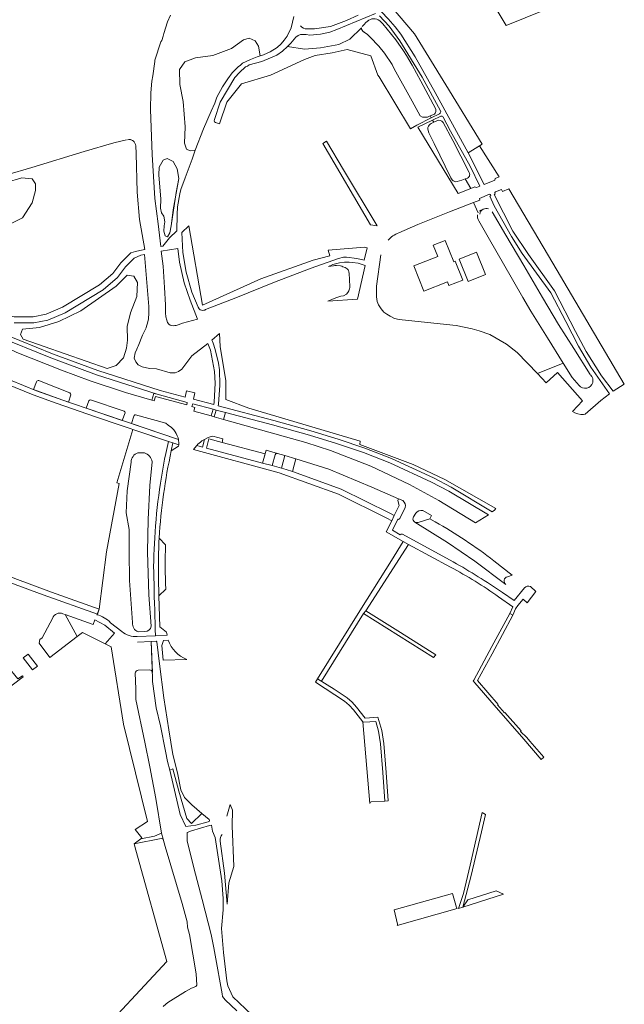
# Model space of a CAD drawing. Header units: metres. Extents: x 209813 to 223847, y 571801 to 587119.
# Tile 730 of 746: x 222393 to 222591, y 584193 to 584516. Entities that reach past the tile are written whole.
import ezdxf

# ---------------------------------------------------------------- set-up
doc = ezdxf.new("R2010")
doc.units = ezdxf.units.M
for name, color, linetype, lineweight in [('B-RO-GR-BEPLANTING_CULTUUR_BOSPLANTSOEN-GV', 8, 'Continuous', 0), ('B-RO-GR-BEPLANTING_CULTUUR_HEESTERS-GV', 8, 'Continuous', 0), ('B-RO-GR-BEPLANTING_CULTUUR_VASTE PLANTENVAK-GV', 8, 'Continuous', 0), ('B-RO-GR-GROENVOORZIENING-GV', 8, 'Continuous', 0), ('B-RO-GR-HAAG-GV', 8, 'Continuous', 0), ('B-RO-OG-TERREIN_CULTUURSCHEIDING-GV', 8, 'Continuous', 0), ('B-RO-OG-WEG-GV', 8, 'Continuous', 0), ('B-RO-VH-VERHARDING_HALFVERHARDING-GV', 8, 'Continuous', 0), ('B-RO-VH-VERHARDING_TEGEL-GV', 8, 'Continuous', 0)]:
    doc.layers.add(name, color=color, linetype=linetype, lineweight=lineweight)

msp = doc.modelspace()

# ---------------------------------------------------------------- linework, layer by layer
at = {"layer": 'B-RO-GR-BEPLANTING_CULTUUR_BOSPLANTSOEN-GV', "flags": 128}
for points in [[(222514.864, 584520.338), (222511.549, 584518.77), (222513.776, 584516.446), (222516.05, 584513.772), (222517.926, 584511.424), (222522.574, 584504.006), (222529.158, 584492.237), (222539.975, 584472.542), (222544.613, 584475.383), (222532.697, 584494.832), (222522.418, 584511.504)], [(222471.827, 584504.294), (222471.277, 584507.526), (222470.12, 584509.179), (222468.219, 584510.089), (222466.318, 584509.51), (222462.433, 584506.699), (222456.316, 584504.466), (222450.612, 584503.639), (222447.058, 584502.316), (222445.322, 584499.836), (222445.404, 584494.957), (222446.562, 584489.335), (222447.14, 584480.983), (222446.975, 584475.691), (222447.636, 584473.707), (222448.876, 584473.211), (222450.478, 584473.374), (222453.225, 584480.36), (222455.713, 584486.148), (222456.882, 584488.842), (222457.545, 584490.789), (222459.418, 584494.179), (222461.136, 584496.82), (222462.599, 584498.712), (222464.519, 584500.723), (222465.32, 584501.272), (222466.021, 584501.872), (222468.624, 584503.071), (222470.826, 584503.97)], [(222440.235, 584451.783), (222440.566, 584449.893), (222440.282, 584448.618), (222440.235, 584446.822), (222440.613, 584445.263), (222441.369, 584444.932), (222442.124, 584446.302), (222442.644, 584448.523), (222444.25, 584459.485), (222445.1, 584464.115), (222444.533, 584467.281), (222443.258, 584469.644), (222441.274, 584470.636), (222439.999, 584470.116), (222438.629, 584467.801), (222438.535, 584465.344), (222439.243, 584457.264), (222439.101, 584454.335), (222439.385, 584452.87)], [(222591.172, 584396.667), (222567.763, 584436.338), (222553.294, 584460.703), (222551.185, 584459.857), (222550.924, 584460.507), (222548.892, 584459.709), (222548.742, 584459.479), (222548.689, 584459.277), (222548.858, 584458.923), (222548.529, 584458.805), (222554.651, 584446.873), (222559.777, 584439.189), (222568.283, 584427.289), (222575.175, 584413.885), (222578.715, 584407.349), (222583.745, 584399.387), (222587.472, 584394.353)], [(222533.2, 584430.22), (222525.44, 584427.1), (222522.11, 584435.45), (222529.98, 584438.57), (222528.54, 584442.2), (222532.45, 584443.77), (222535.26, 584436.76), (222535.72, 584436.95), (222538.19, 584430.8), (222533.69, 584428.99)], [(222545.66, 584432.594), (222539.966, 584430.344), (222537.063, 584437.692), (222542.757, 584439.942)], [(222393.196, 584412.95), (222394.023, 584411.462), (222421.631, 584401.788), (222424.607, 584402.78), (222427.004, 584405.26), (222427.914, 584408.485), (222428.327, 584411.131), (222428.162, 584415.514), (222429.319, 584420.061), (222431.385, 584425.353), (222431.551, 584429.984), (222430.311, 584432.051), (222428.162, 584432.382), (222424.607, 584428.743), (222413.035, 584420.723), (222405.76, 584417.25), (222399.396, 584415.266), (222393.857, 584414.687)]]:
    msp.add_lwpolyline(points, close=True, dxfattribs=at)
for points in [[(222509.625, 584518.139), (222496.951, 584512.955), (222494.598, 584512.056), (222491.596, 584511.408), (222488.094, 584511.111), (222486.844, 584511.262), (222484.993, 584511.263), (222484.192, 584511.013), (222483.441, 584510.464), (222481.887, 584508.514), (222480.735, 584507.364), (222486.325, 584506.463), (222491.568, 584506.888), (222497.567, 584507.975), (222501.204, 584509.818), (222505.045, 584513.503)], [(222487.096, 584513.162), (222489.547, 584513.111), (222494.801, 584513.957), (222500.056, 584515.854), (222503.966, 584517.638)], [(222505.252, 584513.929), (222505.757, 584514.424), (222506.566, 584515.367), (222507.07, 584515.712)], [(222530.894, 584486.257), (222524.912, 584497.362), (222517.548, 584509.2), (222514.06, 584513.996), (222510.945, 584517.417)], [(222510.97, 584515.824), (222512.011, 584514.813), (222516.209, 584509.567), (222518.725, 584505.99), (222519.809, 584504.428), (222521.628, 584501.207), (222524.422, 584496.039), (222529.272, 584487.017)], [(222527.532, 584484.603), (222526.593, 584484.238), (222525.02, 584484.218), (222524.192, 584484.597), (222521.651, 584489.458), (222515.75, 584500), (222515.08, 584501.422), (222512.567, 584505.2), (222510.689, 584507.47), (222509.699, 584508.481), (222508.859, 584509.49), (222507.026, 584511.259), (222505.587, 584512.324)], [(222480.735, 584507.364), (222479.133, 584505.814), (222477.23, 584504.565), (222472.275, 584502.418), (222468.221, 584501.32), (222467.671, 584500.97), (222467.02, 584500.671), (222465.024, 584498.896), (222463.512, 584497.204), (222458.705, 584489.076), (222456.767, 584483.384), (222456.673, 584482.995), (222456.78, 584482.637), (222457.111, 584482.481), (222458.426, 584482.06), (222460.832, 584489.151), (222465.714, 584495.085), (222475.153, 584498.007), (222486.341, 584503.075), (222489.836, 584504.446), (222495.41, 584505.249), (222500.323, 584506.336), (222508.045, 584504.292), (222510.326, 584497.998), (222510.77, 584497.44), (222521.114, 584480.371), (222523.098, 584481.573), (222527.882, 584483.971)], [(222528.35, 584484.921), (222527.532, 584484.603), (222527.882, 584483.971), (222530.582, 584485.324)], [(222543.308, 584452.82), (222541.768, 584456.208), (222533.832, 584453.117), (222523.479, 584449.051), (222517.192, 584446.232)], [(222489.123, 584437.3), (222471.957, 584431.163), (222452.902, 584422.515), (222448.37, 584448.609), (222446.125, 584446.344), (222446.472, 584439.815), (222447.53, 584433.405), (222449.387, 584426.839), (222451.455, 584421.874), (222451.773, 584421.342), (222452.108, 584421.058), (222452.6, 584420.916)], [(222511.3, 584439.107), (222509.967, 584428.822), (222509.922, 584425.322), (222510.172, 584423.777), (222510.631, 584422.643), (222511.414, 584421.374), (222512.331, 584420.267), (222513.276, 584419.592), (222514.356, 584418.944), (222515.867, 584418.215), (222517.352, 584417.891), (222532.872, 584416.244), (222536.057, 584415.866), (222541.239, 584414.786), (222543.587, 584414.138), (222547.069, 584412.896), (222552.549, 584409.764), (222556.084, 584407.064), (222562.697, 584400.206), (222571.139, 584403.524), (222565.94, 584411.836), (222560.503, 584420.576), (222557.935, 584425.046), (222551.514, 584436.094), (222546.921, 584444.128), (222543.465, 584450.254)], [(222453.902, 584421.109), (222463.782, 584425.003), (222476.472, 584430.081), (222488.459, 584434.663), (222497.484, 584437.812), (222499.088, 584438.253), (222500.039, 584438.347), (222503.493, 584437.821), (222505.884, 584437.294), (222506.868, 584441.384), (222506.036, 584441.605), (222494.117, 584440.584), (222494.598, 584438.698), (222489.123, 584437.3)], [(222500.813, 584427.259), (222500.501, 584426.707), (222500.099, 584426.196), (222499.105, 584425.66), (222498.202, 584425.469), (222496.55, 584424.991), (222493.978, 584423.848), (222503.663, 584424.539), (222506.253, 584435.522), (222503.863, 584436.303), (222502.02, 584436.6), (222501.012, 584436.689), (222499.427, 584436.649), (222497.825, 584436.459), (222495.57, 584435.872), (222494.165, 584435.23), (222495.854, 584435.49), (222496.306, 584435.586), (222496.856, 584435.581), (222498.155, 584435.419), (222498.504, 584435.315), (222498.852, 584435.162), (222499.64, 584434.895), (222500, 584434.709), (222500.332, 584434.44), (222500.601, 584434.108)], [(222500.929, 584433.068), (222501.167, 584428.711)]]:
    msp.add_lwpolyline(points, dxfattribs=at)
at = {"layer": 'B-RO-GR-BEPLANTING_CULTUUR_BOSPLANTSOEN-GV'}
for points in [[(222485.032, 584514.092, 0.2277543), (222487.096, 584513.162)], [(222529.272, 584487.017, -0.4622176), (222528.35, 584484.921)], [(222530.582, 584485.324, 0.424623), (222530.894, 584486.257)], [(222543.465, 584450.254, -0.2130741), (222543.079, 584452.208)], [(222517.192, 584446.232, 0.1112213), (222513.712, 584443.877)], [(222500.601, 584434.108, -0.1264735), (222500.929, 584433.068)], [(222501.167, 584428.711, -0.0937975), (222500.813, 584427.259)], [(222452.6, 584420.916, 0.1973779), (222453.902, 584421.109)]]:
    msp.add_lwpolyline(points, format="xyb", dxfattribs=at)
for centre, radius, start, end in [((222509.074, 584513.369), 3.102, 52.31545, 131.78029), ((222506.087, 584513.264), 1.069, 167.09164, 257.83101)]:
    msp.add_arc(centre, radius, start, end, dxfattribs=at)
at = {"layer": 'B-RO-GR-BEPLANTING_CULTUUR_HEESTERS-GV', "flags": 128}
for points in [[(222398.473, 584397.459), (222397.441, 584394.905), (222407.03, 584391.39), (222408.935, 584390.742), (222409.659, 584393.148)], [(222409.381, 584393.837), (222401.053, 584397.085), (222399.224, 584397.813)], [(222415.597, 584391.156), (222414.769, 584388.757), (222426.556, 584384.769), (222427.498, 584387.28)], [(222427.17, 584387.842), (222416.157, 584391.487)], [(222430.344, 584386.203), (222429.546, 584383.758), (222444.993, 584378.538), (222444.854, 584379.08)], [(222441.595, 584383.26), (222440.895, 584383.845), (222430.919, 584386.568)], [(222522.8, 584354.359), (222522.082, 584353.185)], [(222527.997, 584353.64), (222525.061, 584355.236)], [(222523.591, 584351.359), (222527.421, 584352.559), (222527.997, 584353.64)], [(222440.777, 584343.96), (222438.663, 584346.203)], [(222438.599, 584327.216), (222440.852, 584329.443)], [(222403.79, 584320.01), (222400.3, 584313.53), (222399.514, 584312.935), (222399.29, 584311.758), (222402.822, 584307.052), (222411.748, 584313.9), (222407.878, 584321.124), (222407.11, 584321.4)], [(222411.748, 584313.9), (222413.56, 584315.29), (222420.97, 584311.58), (222424, 584315.02), (222420.9, 584317.6), (222417.581, 584319.405), (222416.99, 584317.85), (222407.878, 584321.124)], [(222441.663, 584312.758), (222440.035, 584312.612), (222439.489, 584310.954), (222440.006, 584306.172)], [(222440.006, 584306.172), (222447.704, 584306.417)]]:
    msp.add_lwpolyline(points, dxfattribs=at)
at = {"layer": 'B-RO-GR-BEPLANTING_CULTUUR_HEESTERS-GV'}
for points in [[(222399.224, 584397.813, 0.3970772), (222398.473, 584397.459)], [(222409.659, 584393.148, 0.3484135), (222409.381, 584393.837)], [(222416.157, 584391.487, 0.4025755), (222415.597, 584391.156)], [(222427.498, 584387.28, 0.3553098), (222427.17, 584387.842)], [(222430.919, 584386.568, 0.4387424), (222430.344, 584386.203)], [(222443.429, 584381.642, 0.0736186), (222441.595, 584383.26)], [(222444.854, 584379.08, 0.1035352), (222443.429, 584381.642)], [(222525.061, 584355.236, 0.2702351), (222522.8, 584354.359)], [(222522.082, 584353.185, 0.7417926), (222523.568, 584351.354)], [(222438.663, 584346.203, 0.0242277), (222438.599, 584327.216)], [(222440.852, 584329.443, -0.0259685), (222440.777, 584343.96)], [(222407.11, 584321.4, 0.4329999), (222403.734, 584319.925)], [(222447.704, 584306.417, -0.2190282), (222441.663, 584312.758)]]:
    msp.add_lwpolyline(points, format="xyb", dxfattribs=at)
at = {"layer": 'B-RO-GR-BEPLANTING_CULTUUR_HEESTERS-GV', "flags": 128}
for points in [[(222445.022, 584376.293), (222445.116, 584376.738), (222443.132, 584377.409), (222442.621, 584374.772)], [(222459.316, 584377.563), (222454.981, 584378.725), (222454.165, 584375.688), (222472.571, 584370.794), (222473.374, 584373.794)], [(222479.91, 584373.234), (222477.468, 584373.954), (222476.97, 584373.787), (222476.662, 584373.479), (222475.668, 584369.97), (222478.773, 584369.145)], [(222517.139, 584359.08), (222508.342, 584362.943), (222494.335, 584368.823), (222483.474, 584372.182), (222482.339, 584368.011), (222498.285, 584362.281), (222514.282, 584354.336), (222515.711, 584353.594), (222517.324, 584356.857), (222516.918, 584358.472)], [(222452.708, 584255.934), (222449.346, 584258.715), (222446.923, 584261.179), (222445.787, 584263.648), (222444.641, 584269.257), (222443.109, 584275.223), (222441.799, 584283.312), (222440.144, 584293.785), (222438.775, 584304.931), (222437.919, 584312.183), (222437.64, 584312.405), (222436.064, 584312.316), (222436.44, 584300.316), (222436.479, 584299.215), (222437.69, 584290.554), (222439.13, 584284.641), (222440.745, 584276.326), (222441.36, 584272.971), (222442.181, 584270.089), (222443.2, 584270.495), (222445.151, 584263.203), (222447.765, 584254.285), (222449.307, 584252.642)]]:
    msp.add_lwpolyline(points, close=True, dxfattribs=at)
at = {"layer": 'B-RO-GR-BEPLANTING_CULTUUR_VASTE PLANTENVAK-GV', "flags": 128}
msp.add_lwpolyline([(222450.968, 584376.538), (222452.891, 584376.027), (222453.56, 584378.573), (222452.665, 584378.037)], dxfattribs=at)
at = {"layer": 'B-RO-GR-BEPLANTING_CULTUUR_VASTE PLANTENVAK-GV'}
msp.add_lwpolyline([(222452.665, 584378.037, 0.0469087), (222450.968, 584376.538)], format="xyb", dxfattribs=at)
at = {"layer": 'B-RO-GR-GROENVOORZIENING-GV', "flags": 128}
for points in [[(222527.863, 584482.159), (222528.672, 584482.544), (222528.305, 584483.207), (222523.526, 584480.867)], [(222523.526, 584480.867), (222536.692, 584459.139), (222540.832, 584460.838), (222539.023, 584463.95), (222537.913, 584463.536), (222536.325, 584463.092)], [(222534.31, 584464.276), (222528.832, 584475.595), (222527.128, 584479.026), (222526.763, 584480.237), (222526.776, 584480.863)]]:
    msp.add_lwpolyline(points, dxfattribs=at)
at = {"layer": 'B-RO-GR-GROENVOORZIENING-GV'}
for points in [[(222526.776, 584480.863, -0.2136094), (222527.863, 584482.159)], [(222535.373, 584463.166, -0.1569422), (222534.31, 584464.276)], [(222536.325, 584463.092, -0.1596789), (222535.373, 584463.166)]]:
    msp.add_lwpolyline(points, format="xyb", dxfattribs=at)
at = {"layer": 'B-RO-GR-GROENVOORZIENING-GV', "flags": 128}
for points in [[(222507.989, 584448.939), (222510.131, 584448.534), (222499.111, 584466.953), (222493.516, 584476.348), (222492.274, 584475.616)], [(222436.242, 584391.387), (222437.033, 584391.15), (222437.508, 584392.646), (222447.688, 584389.844), (222447.872, 584390.698), (222438.019, 584393.34), (222436.887, 584393.634)], [(222449.66, 584390.224), (222449.404, 584389.338), (222450.415, 584389.045), (222449.993, 584387.838), (222455.714, 584386.233), (222456.337, 584388.455)], [(222459.782, 584385.092), (222460.384, 584387.393), (222457.379, 584388.18), (222456.751, 584385.942)]]:
    msp.add_lwpolyline(points, close=True, dxfattribs=at)
at = {"layer": 'B-RO-GR-HAAG-GV', "flags": 128}
for points in [[(222437.033, 584391.15), (222437.508, 584392.646), (222447.688, 584389.844), (222447.872, 584390.698), (222438.019, 584393.34), (222436.887, 584393.634), (222436.242, 584391.387)], [(222456.337, 584388.455), (222449.66, 584390.224), (222449.404, 584389.338), (222450.415, 584389.045), (222449.993, 584387.838), (222455.714, 584386.233)]]:
    msp.add_lwpolyline(points, close=True, dxfattribs=at)
at = {"layer": 'B-RO-OG-TERREIN_CULTUURSCHEIDING-GV', "flags": 128}
for points in [[(222578.122, 584526.716), (222571.309, 584530.536), (222564.048, 584534.461), (222556.486, 584538.389), (222545.623, 584533.577), (222542.929, 584530.237), (222552.429, 584514.243), (222570.553, 584521.56)], [(222442.341, 584517.648), (222441.387, 584515.448), (222440.182, 584511.647), (222439.981, 584510.746), (222439.529, 584509.296), (222439.178, 584508.846), (222437.27, 584502.844), (222437.27, 584502.494), (222436.573, 584497.8), (222436.254, 584496.003), (222435.965, 584492.206), (222435.859, 584486.708), (222436.357, 584471.954), (222437.259, 584457.547), (222438.323, 584449.187), (222439.17, 584441.811), (222439.823, 584441.96), (222442.069, 584444.667), (222444.453, 584446.912), (222444.538, 584452.3), (222444.704, 584454.8), (222445.482, 584459.097), (222445.792, 584460.496), (222447.167, 584464.34), (222449.508, 584470.478), (222450.478, 584473.374), (222448.876, 584473.211), (222447.636, 584473.707), (222446.975, 584475.691), (222447.14, 584480.983), (222446.562, 584489.335), (222445.404, 584494.957), (222445.322, 584499.836), (222447.058, 584502.316), (222450.612, 584503.639), (222456.316, 584504.466), (222462.433, 584506.699), (222466.318, 584509.51), (222468.219, 584510.089), (222470.12, 584509.179), (222471.277, 584507.526), (222471.827, 584504.294), (222472.828, 584504.618), (222475.03, 584505.667), (222477.333, 584507.016), (222478.686, 584508.216), (222479.688, 584509.416), (222480.59, 584510.716), (222481.894, 584513.466), (222482.85, 584517.167)], [(222530.993, 584484.524), (222528.305, 584483.207)], [(222528.305, 584483.207), (222528.672, 584482.544), (222529.889, 584483.123)], [(222539.794, 584464.238), (222539.023, 584463.95), (222540.832, 584460.838), (222542.147, 584461.378), (222542.341, 584461.211), (222542.677, 584461.101), (222543.857, 584461.587), (222540.645, 584468.085), (222534.164, 584479.593), (222531.816, 584484.209)], [(222531.74, 584482.486), (222534.908, 584476.513), (222540.189, 584466.251)], [(222427.953, 584476.734), (222423.841, 584475.773), (222414.058, 584472.916), (222396.948, 584467.729), (222380.442, 584462.887), (222365.542, 584458.579), (222349.942, 584454.328), (222338.102, 584451.022), (222341.078, 584443.823), (222345.643, 584439.205), (222350.793, 584435.073), (222365.025, 584426.698), (222372.013, 584423.748), (222387.856, 584419.293), (222391.073, 584418.724), (222397.394, 584418.741), (222401.61, 584419.617), (222406.984, 584421.872), (222419.128, 584429.25), (222423.483, 584432.996), (222426.112, 584436.475), (222429.347, 584439.733), (222430.921, 584440.211), (222432.33, 584440.491)], [(222432.33, 584440.491), (222433.92, 584440.798), (222432.235, 584450.595), (222431.428, 584459.602), (222431.158, 584472.254), (222430.984, 584474.805)], [(222576.329, 584396.258), (222574.097, 584398.825), (222571.139, 584403.524), (222562.697, 584400.206), (222565.561, 584397.092), (222569.267, 584400.5), (222577.499, 584391.239), (222574.155, 584387.746), (222574.911, 584387.237), (222575.898, 584386.928), (222576.962, 584386.728), (222577.795, 584386.682), (222578.315, 584386.846), (222583.494, 584391.352), (222586.326, 584393.489), (222580.196, 584402.286), (222576.163, 584409.071), (222571.972, 584417.201), (222567.034, 584426.648), (222557.736, 584439.478), (222554.201, 584445.023), (222548.505, 584455.099), (222547.107, 584458.288), (222547.393, 584458.392), (222547.267, 584458.74), (222547.143, 584458.899), (222546.932, 584458.97), (222543.644, 584457.559), (222543.814, 584457.005), (222541.768, 584456.208), (222543.308, 584452.82)], [(222543.687, 584453.353), (222544.29, 584453.749), (222545.293, 584454.192)], [(222547.885, 584453.123), (222552.331, 584445.54), (222558.21, 584435.596), (222564.385, 584425.099), (222569.571, 584416.21), (222574.665, 584408.322), (222580.004, 584399.832)], [(222444.885, 584416.127), (222446.342, 584416.663), (222451.22, 584417.945), (222448.81, 584424.164), (222446.895, 584429.878), (222445.288, 584436.64), (222444.755, 584441.118), (222439.366, 584440.222), (222439.931, 584435.323), (222440.459, 584428.318), (222440.701, 584422.666), (222440.724, 584420.066), (222440.861, 584418.715), (222441.139, 584417.662), (222441.434, 584416.893), (222441.785, 584416.332), (222442.299, 584415.983), (222442.85, 584415.873), (222443.482, 584415.84)], [(222387.673, 584413.153), (222403.656, 584406.649), (222418.599, 584401.112), (222439.01, 584394.598), (222447.181, 584392.432), (222447.667, 584394.471), (222450.369, 584393.806), (222449.882, 584391.717), (222456.541, 584389.952), (222456.651, 584390.805), (222456.991, 584397.005), (222456.815, 584400.808), (222455.459, 584407.818), (222454.651, 584410.035), (222449.347, 584405.921), (222446.111, 584401.53), (222444.976, 584400.773), (222443.861, 584400.358), (222442.311, 584400.425), (222437.743, 584401.718), (222435.508, 584401.848), (222433.067, 584402.366), (222431.775, 584403.037), (222430.983, 584404.014), (222430.488, 584405.209), (222430.832, 584406.932), (222431.348, 584408.106), (222431.554, 584408.704), (222431.758, 584409.102), (222433.196, 584412.688), (222434.371, 584415.077), (222434.527, 584415.676), (222434.784, 584416.373), (222435.154, 584417.948), (222435.316, 584420.057), (222435.251, 584422.133), (222433.865, 584439.207), (222432.609, 584438.975), (222430.448, 584438.004), (222427.626, 584435.161), (222424.952, 584431.622), (222420.325, 584427.642), (222407.872, 584420.076), (222402.206, 584417.698), (222397.6, 584416.742), (222391.172, 584416.724)], [(222441.726, 584377.884), (222430.056, 584381.835), (222424.773, 584364.277), (222425.575, 584364.126), (222421.369, 584341.679), (222418.98, 584322.84), (222418.29, 584321.27), (222418.199, 584321.03)], [(222431.704, 584374.176), (222433.846, 584374.129)], [(222429.976, 584318.479), (222428.966, 584332.251), (222428.797, 584341.671), (222428.855, 584348.993), (222427.87, 584354.49), (222428.207, 584361.708), (222429.447, 584371.056)], [(222436.385, 584371.249), (222435.581, 584363.43), (222435.079, 584352.241), (222434.819, 584341.734), (222435.279, 584327.604), (222436.082, 584317.269)], [(222422.71, 584318.45), (222426.41, 584315.54)], [(222433.97, 584315.528), (222431.825, 584315.5)], [(222424, 584315.02), (222420.97, 584311.58), (222422.952, 584310.587), (222426.958, 584285.175), (222434.847, 584253.317), (222430.81, 584250.65), (222433, 584247.9), (222432.644, 584247.629), (222437.148, 584248.428), (222439.426, 584249.487), (222437.619, 584260.851), (222435.572, 584271.182), (222434.007, 584279.233), (222431.065, 584293.279), (222431.05, 584296.777), (222430.827, 584301.874)], [(222431.46, 584313.88), (222437.43, 584314.143)], [(222436.454, 584302.084), (222436.064, 584312.316), (222431.56, 584312.06)], [(222431.795, 584302.889), (222435.426, 584303.002)], [(222455.099, 584253.956), (222452.708, 584255.934), (222449.307, 584252.642), (222447.765, 584254.285), (222445.151, 584263.203), (222443.2, 584270.495), (222442.181, 584270.089)], [(222442.181, 584270.089), (222445.583, 584255.582), (222447.369, 584251.592), (222450.692, 584252.121), (222454.681, 584253.208)], [(222458.646, 584246.874), (222460.102, 584236.348), (222460.966, 584226.155), (222461.547, 584233.177), (222463.165, 584238.484), (222462.548, 584251.805), (222462.756, 584257.008), (222461.939, 584258.808), (222460.878, 584255.069)], [(222469.016, 584189.838), (222462.765, 584195.826), (222461.186, 584199.432), (222460.898, 584200.999), (222459.71, 584210.295), (222459.148, 584218.15), (222459.652, 584224.307), (222459.65, 584228.077), (222459.222, 584233.861), (222457.073, 584248.066), (222456.201, 584250.157), (222455.868, 584252.124), (222455.142, 584251.986), (222449.27, 584250.266), (222447.891, 584249.663), (222447.869, 584246.843), (222450.6, 584236.039), (222452.785, 584227.686), (222455.665, 584216.282), (222456.607, 584211.831), (222457.696, 584205.88), (222458.636, 584200.429), (222459.33, 584196.728), (222459.428, 584195.878), (222460.276, 584194.776), (222464.121, 584191.168)], [(222439.969, 584192.594), (222440.861, 584193.429), (222441.458, 584193.891), (222447.26, 584197.521), (222447.56, 584197.665), (222449.294, 584198.615), (222450.644, 584199.202), (222450.98, 584199.566), (222450.769, 584203.363), (222448.656, 584216.279), (222447.972, 584218.662), (222447.822, 584220.358), (222446.258, 584226.364), (222440.643, 584245.059), (222439.966, 584247.536), (222439.277, 584247.747), (222430.432, 584245.948), (222431.07, 584243.87), (222441.14, 584207.38), (222416.338, 584180.738)]]:
    msp.add_lwpolyline(points, dxfattribs=at)
at = {"layer": 'B-RO-OG-TERREIN_CULTUURSCHEIDING-GV'}
for points in [[(222529.889, 584483.123, -0.3247181), (222531.74, 584482.486)], [(222531.816, 584484.209, 0.3340399), (222530.993, 584484.524)], [(222430.984, 584474.805, 0.4625202), (222428.263, 584476.819)], [(222430.447, 584476.11, 0.1112335), (222429.404, 584476.82)], [(222443.482, 584415.84, 0.1317422), (222444.885, 584416.127)], [(222437.223, 584346.278, -0.0436821), (222441.726, 584377.884)], [(222429.447, 584371.056, -0.3123002), (222431.704, 584374.176)], [(222433.846, 584374.129, -0.2995118), (222436.385, 584371.249)], [(222437.43, 584314.143, -0.0015757), (222436.979, 584331.216)], [(222418.199, 584321.03, -0.1605844), (222422.71, 584318.45)], [(222431.825, 584315.5, -0.3728577), (222429.976, 584318.479)], [(222426.41, 584315.54, 0.1790595), (222431.46, 584313.88)], [(222436.082, 584317.269, -0.3298881), (222433.97, 584315.528)], [(222430.827, 584301.874, -0.4089978), (222431.795, 584302.889)], [(222435.426, 584303.002, -0.3967217), (222436.454, 584302.084)], [(222454.681, 584253.208, 0.6803521), (222455.099, 584253.956)], [(222459.35, 584249.069, 0.1774005), (222458.646, 584246.874)]]:
    msp.add_lwpolyline(points, format="xyb", dxfattribs=at)
at = {"layer": 'B-RO-OG-TERREIN_CULTUURSCHEIDING-GV', "flags": 128}
for points in [[(222539.975, 584472.542), (222545.237, 584462.147), (222548.732, 584463.564), (222548.871, 584464.093), (222550.091, 584464.586), (222543.727, 584474.84)], [(222440.235, 584451.783), (222439.385, 584452.87), (222439.101, 584454.335), (222439.243, 584457.264), (222438.535, 584465.344), (222438.629, 584467.801), (222439.999, 584470.116), (222441.274, 584470.636), (222443.258, 584469.644), (222444.533, 584467.281), (222445.1, 584464.115), (222443.258, 584453.768), (222442.644, 584448.523), (222442.124, 584446.302), (222441.369, 584444.932), (222440.613, 584445.263), (222440.235, 584446.822), (222440.282, 584448.618), (222440.566, 584449.893)], [(222355.255, 584452.702), (222372.944, 584458.159), (222393.609, 584464.278), (222396.998, 584464.03), (222398.073, 584462.293), (222398.156, 584460.143), (222397.081, 584456.092), (222393.857, 584451.213), (222385.839, 584447.244), (222381.045, 584443.937), (222372.365, 584432.113), (222368.728, 584430.046), (222365.091, 584429.88), (222360.049, 584432.278), (222353.436, 584436.164), (222348.228, 584440.712), (222345.914, 584444.185), (222345.17, 584447.492), (222347.732, 584450.221)], [(222385.225, 584412.529), (222384.398, 584410.631), (222392.012, 584407.093), (222406.634, 584401.204), (222416.068, 584397.747), (222427.601, 584393.977), (222436.242, 584391.387), (222436.887, 584393.634), (222438.019, 584393.34), (222418.115, 584399.692), (222403.126, 584405.245)], [(222542.336, 584351.175), (222546.611, 584353.848), (222533.683, 584361.598), (222527.996, 584364.557), (222514.294, 584370.866), (222505.609, 584374.257), (222496.863, 584377.183), (222488.004, 584379.96), (222475.843, 584383.348), (222460.384, 584387.393), (222459.782, 584385.092), (222486.736, 584377.511), (222494.878, 584374.877), (222508.074, 584369.793), (222520.739, 584363.725), (222530.357, 584358.494)], [(222398.785, 584304.246), (222395.744, 584308.089), (222394.1, 584306.895), (222397.092, 584302.953)], [(222378.899, 584296.69), (222382.327, 584291.907), (222394.116, 584300.727), (222393.893, 584301.012), (222392.367, 584300.092), (222388.889, 584304.249)]]:
    msp.add_lwpolyline(points, close=True, dxfattribs=at)
at = {"layer": 'B-RO-OG-TERREIN_CULTUURSCHEIDING-GV'}
for centre, radius, start, end in [((222539.138, 584465.413), 1.346, 299.18155, 41.07046), ((222545.978, 584452.133), 2.17, 70.77323, 171.88734), ((222578.329, 584397.873), 2.57, 218.92084, 46.80003)]:
    msp.add_arc(centre, radius, start, end, dxfattribs=at)
at = {"layer": 'B-RO-OG-WEG-GV', "flags": 128}
msp.add_lwpolyline([(222547.892, 584354.828), (222548.574, 584355.344), (222549.038, 584355.944), (222532.343, 584365.381), (222521.983, 584370.282), (222504.465, 584376.889), (222504.615, 584377.947), (222468.043, 584388.755), (222460.504, 584391.611), (222460.561, 584397.736), (222458.663, 584408.969), (222458.499, 584413.301), (222455.973, 584411.135), (222456.191, 584410.641), (222456.34, 584410.067), (222457.062, 584408.059), (222458.084, 584403.551), (222458.42, 584401.398), (222458.595, 584396.29), (222458.097, 584390.096), (222458.012, 584389.563), (222476.263, 584384.788), (222488.427, 584381.399), (222497.361, 584378.599), (222506.115, 584375.67), (222514.887, 584372.245), (222528.662, 584365.901), (222534.411, 584362.911)], close=True, dxfattribs=at)
at = {"layer": 'B-RO-VH-VERHARDING_HALFVERHARDING-GV', "flags": 128}
msp.add_lwpolyline([(222432.644, 584247.629), (222430.432, 584245.948), (222439.277, 584247.747), (222439.966, 584247.536), (222439.426, 584249.487), (222437.148, 584248.428)], close=True, dxfattribs=at)
at = {"layer": 'B-RO-VH-VERHARDING_TEGEL-GV', "flags": 128}
for points in [[(222372.921, 584403.953), (222385.43, 584398.01), (222397.36, 584393.17), (222404.91, 584390.39), (222417.78, 584385.99), (222441.726, 584377.884)], [(222444.993, 584378.538), (222414.769, 584388.757), (222407.03, 584391.39), (222398.48, 584394.49), (222385.51, 584399.76), (222380.239, 584402.211)], [(222472.571, 584370.794), (222454.165, 584375.688), (222454.981, 584378.725), (222459.316, 584377.563), (222459.549, 584378.777), (222456.229, 584379.653), (222455.339, 584379.401), (222454.473, 584379.077), (222453.56, 584378.573), (222452.891, 584376.027), (222450.968, 584376.538), (222450.316, 584375.781), (222449.913, 584375.209), (222478.044, 584367.611), (222497.509, 584360.546), (222513.268, 584352.71), (222514.899, 584351.809), (222515.711, 584353.594), (222514.282, 584354.336), (222498.285, 584362.281), (222482.339, 584368.011)], [(222442.621, 584374.772), (222443.132, 584377.409), (222441.726, 584377.884)], [(222443.132, 584377.409), (222445.116, 584376.738)], [(222478.773, 584369.145), (222475.668, 584369.97)], [(222518.548, 584358.469), (222517.139, 584359.08), (222516.918, 584358.472), (222517.324, 584356.857), (222515.711, 584353.594)], [(222517.531, 584352.635), (222519.29, 584356.254)], [(222350.99, 584349.73), (222360.78, 584344.34), (222374.18, 584338.17), (222379.7, 584335.85), (222391.5, 584331.03), (222400.59, 584327.61), (222418.395, 584321.233), (222418.98, 584322.84), (222403.32, 584328.47), (222391.31, 584332.95), (222372.81, 584340.66), (222361.03, 584346.14), (222351.655, 584351.279)], [(222514.899, 584351.809), (222513.085, 584348.226), (222518.715, 584345.078)], [(222517.706, 584347.291), (222515.19, 584348.822), (222516.907, 584352.403)], [(222522.508, 584351.416), (222533.196, 584344.733), (222542.159, 584338.659), (222552.311, 584331.002)], [(222529.184, 584351.504), (222527.421, 584352.559), (222523.591, 584351.359)], [(222535.085, 584338.379), (222518.418, 584347.478)], [(222491.891, 584299.24), (222505.712, 584321.441), (222506.379, 584322.378), (222520.372, 584344.101), (222518.715, 584345.078), (222514.823, 584338.823), (222505.044, 584323.207), (222490.619, 584300.036)], [(222520.372, 584344.101), (222534.222, 584336.641)], [(222552.855, 584333.51), (222554.364, 584333.986), (222548.404, 584338.718)], [(222549.968, 584326.886), (222554.668, 584323.635), (222553.614, 584321.425), (222554.612, 584320.94), (222555.551, 584323.004), (222556.276, 584324.048), (222558.017, 584326.179), (222559.312, 584324.942), (222562.161, 584328.651), (222560.375, 584330.357)], [(222558.416, 584329.879), (222555.067, 584325.784), (222551.202, 584328.333)], [(222441.125, 584315.371), (222438.893, 584317.068), (222438.599, 584327.216)], [(222505.712, 584321.441), (222528.597, 584306.993), (222529.323, 584307.967), (222517.826, 584315.215), (222506.379, 584322.378)], [(222553.614, 584321.425), (222547.767, 584310.619), (222541.834, 584299.661), (222541.583, 584299.361), (222542.182, 584298.76), (222548.515, 584291.44), (222558.189, 584280.309), (222563.883, 584273.612), (222564.734, 584274.366), (222560.193, 584279.576), (222559.239, 584280.798), (222557.134, 584282.802), (222557.341, 584282.998), (222552.042, 584289.02), (222551.875, 584288.876), (222549.635, 584291.481), (222549.772, 584291.599), (222543.084, 584299.509), (222547.86, 584308.215), (222554.612, 584320.94)], [(222437.43, 584314.143), (222441.249, 584314.362)], [(222512.669, 584259.986), (222513.717, 584260.052), (222513.082, 584269.328), (222512.329, 584278.835), (222511.621, 584283.125), (222510.331, 584287.469), (222506.191, 584287.19), (222503.385, 584290.799), (222501.956, 584292.393), (222500.281, 584293.796), (222496.097, 584296.628), (222490.619, 584300.036), (222489.914, 584298.904), (222499.463, 584292.72), (222501.014, 584291.421), (222502.342, 584289.941), (222505.437, 584285.961)], [(222536.178, 584225.081), (222534.869, 584229.717), (222515.662, 584224.294), (222516.84, 584219.633)], [(222516.745, 584219.196), (222536.421, 584224.777)]]:
    msp.add_lwpolyline(points, dxfattribs=at)
for points in [[(222455.714, 584386.233), (222456.751, 584385.942), (222457.379, 584388.18), (222456.337, 584388.455)], [(222475.668, 584369.97), (222476.662, 584373.479), (222476.97, 584373.787), (222477.468, 584373.954), (222473.761, 584375.047), (222472.571, 584370.794)], [(222479.91, 584373.234), (222478.773, 584369.145), (222480.352, 584368.725), (222482.339, 584368.011), (222483.474, 584372.182)], [(222512.669, 584259.986), (222512.029, 584269.324), (222511.287, 584278.7), (222510.599, 584282.881), (222509.67, 584286.072), (222505.764, 584285.808), (222505.437, 584285.961), (222507.784, 584259.231), (222507.924, 584259.572), (222508.201, 584259.704)], [(222536.809, 584224.74), (222538.252, 584225.193), (222540.936, 584235.616), (222544.337, 584249.854), (222545.649, 584255.608), (222544.567, 584256.209), (222540.688, 584238.967), (222538.431, 584229.717)], [(222538.252, 584225.193), (222551.6, 584229.471), (222549.187, 584230.566), (222539.878, 584227.632)]]:
    msp.add_lwpolyline(points, close=True, dxfattribs=at)
at = {"layer": 'B-RO-VH-VERHARDING_TEGEL-GV'}
for points in [[(222445.116, 584376.738, 0.0515024), (222444.993, 584378.538)], [(222438.663, 584346.203, -0.037535), (222442.621, 584374.772)], [(222519.29, 584356.254, 0.3242185), (222518.548, 584358.469)], [(222516.907, 584352.403, 0.5341194), (222517.531, 584352.635)], [(222548.404, 584338.718, 0.0395521), (222529.184, 584351.504)], [(222518.418, 584347.478, 0.375649), (222517.706, 584347.291)], [(222437.223, 584346.278, 0.0297381), (222436.979, 584331.216)], [(222551.202, 584328.333, 0.0238159), (222535.085, 584338.379)], [(222534.222, 584336.641, -0.034714), (222549.968, 584326.886)], [(222552.311, 584331.002, -0.6329722), (222552.855, 584333.51)], [(222560.375, 584330.357, 0.3053856), (222558.416, 584329.879)], [(222441.249, 584314.362, -0.0245128), (222441.125, 584315.371)], [(222536.421, 584224.777, -0.2138844), (222536.178, 584225.081)], [(222516.84, 584219.633, -0.2316181), (222516.745, 584219.196)]]:
    msp.add_lwpolyline(points, format="xyb", dxfattribs=at)

doc.saveas('drawing.dxf')
